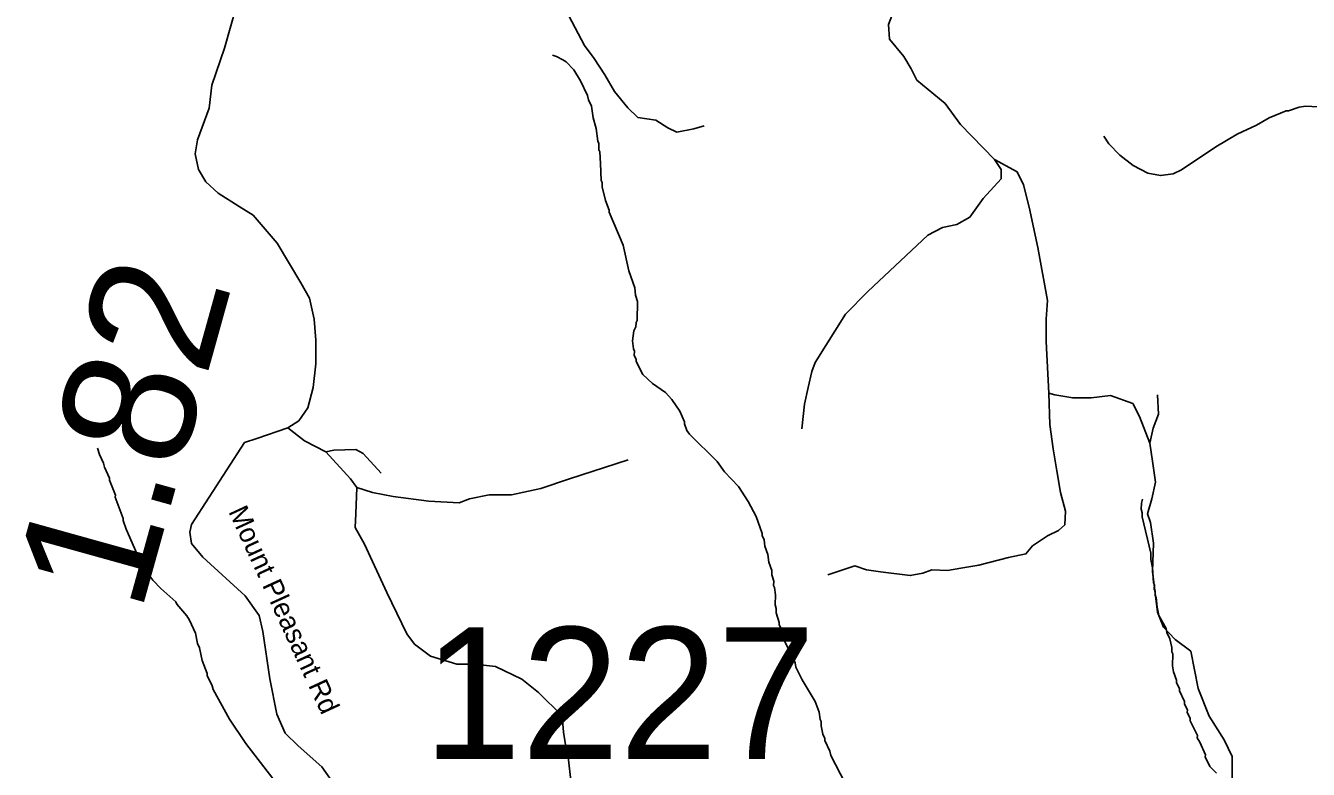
# Model space of a CAD drawing. Extents: x 1248089 to 1457196, y 820910 to 988753.
# Drawn here: x 1298274 to 1303139, y 860324 to 863143 of the extents above; entities that cross this region are included whole.
import ezdxf

# ---------------------------------------------------------------- set-up
doc = ezdxf.new("R2010")
doc.units = 0
for name, color, linetype in [('Exist Hydrographic Misc Water Feature', 7, 'Continuous'), ('Exist Road Non-System Type 51', 7, 'Continuous'), ('Exist Road Secondary Type 51 Attributed', 7, 'Continuous'), ('Exist Road Secondary Type 51 Label', 7, 'Continuous'), ('Prop GRAU CAT1 Cell', 7, 'Continuous'), ('Prop Lane Lines', 7, 'Continuous')]:
    doc.layers.add(name, color=color, linetype=linetype)

msp = doc.modelspace()

# ---------------------------------------------------------------- linework, layer by layer
at = {"layer": 'Exist Hydrographic Misc Water Feature'}
for points in [[(1300272.4, 863030.6), (1300288.3, 863026.2), (1300312.1, 863013.7), (1300323.9, 863005.4), (1300353.2, 862974.7), (1300378.2, 862934.1), (1300405, 862877.5), (1300408.7, 862861.4), (1300420.1, 862837.1), (1300427.1, 862793), (1300438.2, 862752.7), (1300445.1, 862704.6), (1300448.9, 862696.6), (1300448.4, 862672.6), (1300452.2, 862664.5), (1300455.2, 862620.4), (1300457.7, 862556.3), (1300461.6, 862548.2), (1300461.2, 862532.2), (1300474, 862479.9), (1300487.2, 862443.6), (1300487, 862435.6), (1300540.2, 862310.4), (1300562.1, 862214), (1300584.5, 862149.5), (1300587.9, 862121.4), (1300595.4, 862097.2), (1300593.7, 862025.2), (1300589.5, 862017.3), (1300589.2, 862001.3), (1300580.8, 861985.5), (1300576, 861947.7), (1300579.3, 861917.6), (1300583.2, 861909.5), (1300582.8, 861893.5), (1300590.4, 861877.4), (1300590.3, 861869.4), (1300615.2, 861820.8), (1300652.4, 861785.9), (1300701.6, 861752.8), (1300725, 861726.3), (1300756, 861681.5), (1300773.1, 861641.1), (1300772.9, 861633.1), (1300782.4, 861608.9), (1300792, 861594.7), (1300897.7, 861490.2), (1300924.8, 861451.6), (1300977.6, 861396.3), (1301014.3, 861339.5), (1301045, 861282.8), (1301067.5, 861218.2), (1301067.4, 861210.2), (1301075, 861194.1), (1301078.5, 861170.1), (1301089.8, 861137.8), (1301093.1, 861109.7), (1301104.3, 861077.5), (1301104, 861061.5), (1301111.5, 861037.3), (1301111.1, 861021.3), (1301114.9, 861013.2), (1301118.3, 860985.1), (1301117.4, 860947.2), (1301121.1, 860933.1), (1301120.7, 860917.1), (1301131.9, 860880.8), (1301131.7, 860872.8), (1301139.4, 860856.6), (1301139.2, 860848.6), (1301150.7, 860824.4), (1301150.5, 860816.4), (1301192.5, 860727.4), (1301196.1, 860711.3), (1301219, 860662.9), (1301269.2, 860581.7), (1301284.3, 860541.4), (1301287.6, 860513.3), (1301291.4, 860505.2), (1301291.1, 860489.2), (1301298.4, 860457), (1301306, 860440.8), (1301305.8, 860432.8), (1301324.9, 860392.4), (1301328.5, 860376.3), (1301382.2, 860271.1)], [(1302363.7, 862723.6), (1302383, 862695.2), (1302424.1, 862652.3), (1302475.2, 862613.1), (1302530.6, 862583.8), (1302578.3, 862574.7), (1302626.5, 862581.5), (1302658.8, 862596.8), (1302788.8, 862683.7), (1302869.9, 862731.8), (1302942.7, 862766.1), (1302991.3, 862792.9), (1303055.9, 862819.4), (1303063.9, 862819.3), (1303104.3, 862834.3), (1303128.4, 862837.7), (1303246.2, 862831)], [(1298546.6, 861541.3), (1298554.1, 861517.1), (1298569.4, 861484.8), (1298573, 861468.7), (1298592, 861428.2), (1298591.9, 861420.2), (1298614.6, 861363.7), (1298614.5, 861355.7), (1298644.6, 861275), (1298644.4, 861267), (1298655.7, 861234.7), (1298705.1, 861121.7), (1298720.6, 861097.3), (1298726.2, 861081.2), (1298757.3, 861040.5), (1298786.6, 861009.7), (1298843.5, 860958.4), (1298847.3, 860950.3), (1298886.3, 860905.4), (1298895.9, 860889.2), (1298918.8, 860840.6), (1298925.9, 860800.5), (1298933.5, 860784.3), (1298944.4, 860736.1), (1298963.4, 860687.7), (1298963.2, 860679.7), (1298982.3, 860641.2), (1298986, 860627.2), (1299047.4, 860513.7), (1299109.4, 860422.3), (1299212.4, 860289.9)], [(1302510.7, 861348.4), (1302506.3, 861332.6), (1302505.7, 861310.6), (1302509.4, 861296.5), (1302509.1, 861280.5), (1302542, 861143.7), (1302541.4, 861119.8), (1302548.7, 861087.6), (1302551.5, 861031.5), (1302555.3, 861023.4), (1302555, 861007.4), (1302558.8, 860999.3), (1302558.3, 860983.4), (1302562.2, 860975.3), (1302565.4, 860939.3), (1302572.7, 860907.1), (1302599.6, 860858.5), (1302603.1, 860842.4), (1302614.6, 860818.1), (1302621.9, 860785.9), (1302621.6, 860770), (1302625.4, 860761.9), (1302624.4, 860715.9), (1302627.9, 860693.8), (1302639.1, 860661.5), (1302638.9, 860653.5), (1302650.4, 860629.3), (1302650.2, 860621.3), (1302669.3, 860580.8), (1302669.1, 860572.8), (1302680.6, 860548.6), (1302680.3, 860540.6), (1302691.8, 860516.3), (1302691.6, 860508.3), (1302718.4, 860451.8), (1302718.2, 860443.8), (1302727.8, 860427.6), (1302748.7, 860379.1), (1302748.5, 860371.1), (1302765.8, 860334.7), (1302791.2, 860310.1)]]:
    msp.add_lwpolyline(points, dxfattribs=at)
at = {"layer": 'Exist Road Non-System Type 51'}
for points in [[(1301948.8, 862635.2), (1301820.5, 862767.5), (1301762, 862847.2), (1301654.2, 862936.3), (1301633.1, 862978.5), (1301605, 863025.4), (1301551.1, 863091), (1301546.4, 863147.3), (1301569.8, 863205.9), (1301576.9, 863264.6), (1301574.5, 863346.6), (1301553.4, 863604.6)], [(1300172.4, 863365.1), (1300206.4, 863337.3), (1300261.8, 863308.3), (1300293.2, 863257.6), (1300334.1, 863180.4), (1300394.4, 863067), (1300430.6, 863018.8), (1300471.6, 862956.1), (1300507.7, 862893.3), (1300558.4, 862830.6), (1300596.9, 862794.4), (1300664.4, 862784.7), (1300710.2, 862755.8), (1300744, 862738.9), (1300809.1, 862751), (1300847.7, 862763)], [(1301948.8, 862635.2), (1301974.6, 862597.7), (1301974.6, 862562.5), (1301906.6, 862487.5), (1301855.1, 862417.1), (1301805.9, 862389), (1301752, 862377.3), (1301695.7, 862349.1), (1301468.5, 862135.7), (1301384.1, 862049), (1301269.3, 861866.1), (1301256, 861832.2), (1301241.9, 861771.2), (1301227.9, 861707.9), (1301218.5, 861614.1)], [(1302154.6, 861750.2), (1302145.6, 861945.8), (1302145.6, 862030.2), (1302150.3, 862100.6), (1302112.8, 862302.2), (1302080, 862454.6), (1302058.9, 862539.1), (1302035.5, 862588.3), (1301948.8, 862635.2)], [(1302154.6, 861750.2), (1302159.2, 861630.6), (1302171, 861539.2), (1302185, 861454.8), (1302199.1, 861372.7), (1302217.8, 861302.4), (1302215.5, 861250.8), (1302192, 861229.7), (1302149.9, 861208.6), (1302093.6, 861171), (1302067.9, 861140.6), (1302002.3, 861126.5), (1301889.8, 861098.4), (1301821.8, 861086.6), (1301770.3, 861077.3), (1301711.7, 861079.6), (1301676.6, 861067.9), (1301629.7, 861058.5), (1301517.2, 861072.6), (1301463.3, 861079.6), (1301418.8, 861096), (1301316.9, 861061.2)], [(1302538.8, 861560.3), (1302499, 861661.1), (1302473.2, 861710.4), (1302388.9, 861740.8), (1302316.2, 861731.5), (1302245.9, 861731.5), (1302178, 861743.2), (1302154.6, 861750.2)], [(1302850, 860287.9), (1302850.2, 860372.9), (1302819.7, 860436.2), (1302763.5, 860525.3), (1302721.3, 860630.8), (1302707.2, 860701.2), (1302693.2, 860771.5), (1302634.6, 860816.1), (1302590.1, 860863), (1302566.7, 860919.3), (1302547.9, 861074), (1302552.6, 861181.9), (1302541.2, 861260.2), (1302529.5, 861293), (1302545.9, 861349.3), (1302559.9, 861412.6), (1302548.2, 861492.3), (1302538.8, 861560.3), (1302550.6, 861616.6), (1302571.6, 861670.5), (1302567, 861743.2)], [(1299269.3, 861618.6), (1299331.4, 861569.5), (1299412.7, 861527.3), (1299505.9, 861424.9), (1299530, 861391.8)], [(1299412.7, 861527.3), (1299442.8, 861533.3), (1299527, 861536.4), (1299554.1, 861521.3), (1299623.3, 861446)], [(1299530, 861391.8), (1299590.2, 861373.7), (1299668.5, 861358.7), (1299803.9, 861340.6), (1299918.2, 861334.6), (1299957.4, 861349.6), (1300032.6, 861364.7), (1300116.8, 861364.7), (1300228.2, 861388.8), (1300336.5, 861424.9), (1300559.2, 861497.2)], [(1299530, 861391.8), (1299527, 861292.4), (1299524, 861241.2), (1299560.1, 861178), (1299644.4, 860994.3), (1299719.6, 860837.7), (1299749.7, 860798.5), (1299809.9, 860753.4), (1299909.2, 860723.2), (1299978.4, 860723.2), (1300056.7, 860714.2), (1300156, 860666), (1300219.2, 860614.8), (1300309.4, 860527.5), (1300314.9, 860465.6), (1300323.9, 860402.4), (1300333, 860360.2), (1300342, 860281.9)]]:
    msp.add_lwpolyline(points, dxfattribs=at)
at = {"layer": 'Exist Road Secondary Type 51 Attributed'}
msp.add_lwpolyline([(1299074, 863218), (1299029.2, 863056.9), (1298980.6, 862917.2), (1298970.4, 862829.5), (1298925.6, 862709.3), (1298917.4, 862656.3), (1298929.7, 862597.2), (1298958.2, 862550.3), (1299005, 862507.5), (1299084.1, 862457.5), (1299137.1, 862424.9), (1299228.7, 862318.9), (1299318.3, 862168.1), (1299350.8, 862109.8), (1299369.1, 862030.3), (1299375.2, 861950.8), (1299375.2, 861861.1), (1299365, 861771.4), (1299344.6, 861694), (1299310, 861645.1), (1299269.3, 861618.6), (1299151.2, 861577.8), (1299104.7, 861562.4), (1298903.1, 861252.6), (1298897.1, 861222.5), (1298903.2, 861179.7), (1298946, 861128.8), (1299106.9, 860982), (1299159.6, 860907.3), (1299173.9, 860846.1), (1299200.4, 860666.7), (1299226.8, 860533.1), (1299259.3, 860461.7), (1299308.2, 860412.8), (1299397.8, 860333.3), (1299467.1, 860235.5)], dxfattribs=at)

# ---------------------------------------------------------------- texts
at = {"layer": 'Exist Road Secondary Type 51 Label'}
msp.add_text('Mount Pleasant Rd', height=75, rotation=294.6973, dxfattribs=at).set_placement((1299042.2, 861301.4))
at = {"layer": 'Prop GRAU CAT1 Cell'}
msp.add_text('1.82', height=500, rotation=74.4502, dxfattribs=at).set_placement((1298709.7, 860909.1))
at = {"layer": 'Prop Lane Lines'}
msp.add_text('1227', height=500, dxfattribs=at).set_placement((1299782.6, 860362.8))

doc.saveas('drawing.dxf')
